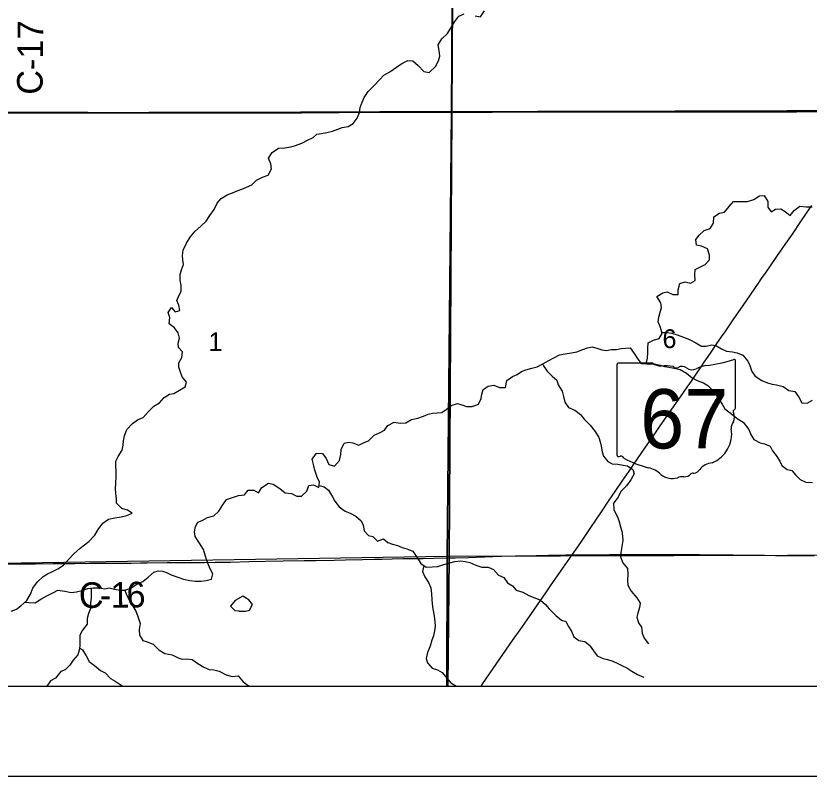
# Model space of a CAD drawing. Extents: x 0 to 34, y 0 to 22.
# Drawn here: x 6.249 to 7.13, y 14 to 14.844 of the extents above; entities that cross this region are included whole.
import ezdxf

# ---------------------------------------------------------------- set-up
doc = ezdxf.new("R2010")
doc.units = 0
for name, color, linetype in [('GM_X_Corporation', 7, 'Continuous'), ('GM_X_County_Road', 7, 'Continuous'), ('GM_X_County_Road_Text', 7, 'Continuous'), ('GM_X_Minor_Lake', 7, 'Continuous'), ('GM_X_Minor_River', 7, 'Continuous'), ('GM_X_Section_Text', 7, 'Continuous'), ('GM_X_State_Location', 7, 'Continuous'), ('GM_X_State_Route', 7, 'Continuous'), ('GM_X_State_Shield', 7, 'Continuous'), ('GM_X_US_Route', 7, 'Continuous'), ('SH_Data', 7, 'Continuous')]:
    doc.layers.add(name, color=color, linetype=linetype)

msp = doc.modelspace()

# ---------------------------------------------------------------- linework, layer by layer
at = {"layer": 'GM_X_Corporation'}
for points in [[(2.1, 20.71973), (2.1, 14.1), (8.9, 14.1), (8.9, 20.77204)], [(6.7366, 15.23378), (6.73352, 14.73769), (6.72992, 14.7377), (6.71936, 14.73765), (6.65348, 14.73752), (6.60841, 14.73733), (6.56646, 14.73697), (6.53724, 14.737), (6.52077, 14.73695), (6.50773, 14.73698), (6.46827, 14.73677), (6.44962, 14.73688), (6.41046, 14.73686), (6.36633, 14.73676), (6.32934, 14.73693), (6.30106, 14.73694), (6.26687, 14.73694), (6.23828, 14.73691)], [(6.7366, 15.23378), (6.73352, 14.73769), (6.74608, 14.73767), (6.75851, 14.73773), (6.77808, 14.73771), (6.80138, 14.73784), (6.82872, 14.73793), (6.84799, 14.73799), (6.8887, 14.73798), (6.91978, 14.73794), (6.95427, 14.73805), (6.98192, 14.73805), (6.99652, 14.73801), (7.00957, 14.73808), (7.0335, 14.73813), (7.06427, 14.73813), (7.1025, 14.73814), (7.11648, 14.73814), (7.1286, 14.7382), (7.14258, 14.73821)], [(3.69807, 14.1), (6.729, 14.1), (6.73075, 14.24266), (6.73352, 14.73769), (6.72992, 14.7377), (6.71936, 14.73765), (6.65348, 14.73752), (6.60841, 14.73733), (6.56646, 14.73697), (6.53724, 14.737), (6.52077, 14.73695), (6.50773, 14.73698), (6.46827, 14.73677), (6.44962, 14.73688), (6.41046, 14.73686), (6.36633, 14.73676), (6.32934, 14.73693), (6.30106, 14.73694), (6.26687, 14.73694), (6.23828, 14.73691)], [(7.14258, 14.73821), (7.1286, 14.7382), (7.11648, 14.73814), (7.1025, 14.73814), (7.06427, 14.73813), (7.0335, 14.73813), (7.00957, 14.73808), (6.99652, 14.73801), (6.98192, 14.73805), (6.95427, 14.73805), (6.91978, 14.73794), (6.8887, 14.73798), (6.84799, 14.73799), (6.82872, 14.73793), (6.80138, 14.73784), (6.77808, 14.73771), (6.75851, 14.73773), (6.74608, 14.73767), (6.73352, 14.73769), (6.73075, 14.24266), (6.729, 14.1), (8.9, 14.1)]]:
    msp.add_lwpolyline(points, dxfattribs=at)
for points in [[(6.23441, 15.24275), (6.7363, 15.23833), (6.73624, 15.22867), (6.73321, 14.73756), (6.2292, 14.73651)], [(6.73624, 15.22867), (7.25449, 15.2338), (7.2556, 14.73907), (7.23021, 14.73904), (6.73321, 14.73756)], [(6.2292, 14.73651), (6.73321, 14.73756), (6.72845, 14.24383), (6.20716, 14.23587), (6.21537, 14.73679)], [(6.73321, 14.73756), (7.23021, 14.73904), (7.23246, 14.24525), (6.72845, 14.24383)], [(6.20525, 14.1), (6.728, 14.1), (6.72845, 14.24383), (6.20716, 14.23587)], [(6.728, 14.1), (7.2327, 14.1), (7.23246, 14.24525), (6.72845, 14.24383)]]:
    msp.add_lwpolyline(points, close=True, dxfattribs=at)
at = {"layer": 'GM_X_County_Road'}
for points in [[(6.23191, 14.23552), (6.25427, 14.23572), (6.27104, 14.23575), (6.29062, 14.23602), (6.30772, 14.23622), (6.31455, 14.23622), (6.32108, 14.23631), (6.32636, 14.2363), (6.33102, 14.23636), (6.34625, 14.23643), (6.35619, 14.23642), (6.36054, 14.23649), (6.36985, 14.23653), (6.3773, 14.23663), (6.38755, 14.23672), (6.39506, 14.23675), (6.41741, 14.23713), (6.43031, 14.23713), (6.43879, 14.2371), (6.44966, 14.23715), (6.45835, 14.23727), (6.47047, 14.23752), (6.48756, 14.23771), (6.50805, 14.23819), (6.52638, 14.23865), (6.54627, 14.23897), (6.56957, 14.23935), (6.58232, 14.23961), (6.60283, 14.23985), (6.61557, 14.24009), (6.6342, 14.24056), (6.64756, 14.24083), (6.65595, 14.24101), (6.66713, 14.24128), (6.67956, 14.24156), (6.68919, 14.24161), (6.70162, 14.24175), (6.71342, 14.24203), (6.73086, 14.24239), (6.73136, 14.2424)], [(6.73136, 14.2424), (6.73735, 14.24252), (6.75195, 14.24296), (6.76995, 14.24348), (6.78888, 14.24409), (6.8041, 14.24451), (6.82709, 14.24516), (6.84108, 14.24539), (6.86003, 14.24573), (6.86727, 14.24579)], [(6.86727, 14.24579), (6.87663, 14.24582), (6.89186, 14.24582), (6.90056, 14.24591), (6.90863, 14.24598), (6.91671, 14.24604), (6.9251, 14.24613), (6.94094, 14.24616), (6.95865, 14.24616), (6.97046, 14.24617), (6.98102, 14.24613), (6.98817, 14.24612), (6.99749, 14.24608), (7.00867, 14.24597), (7.02109, 14.24586), (7.03133, 14.24574), (7.04592, 14.24558), (7.0571, 14.24547), (7.06798, 14.24528), (7.08103, 14.24522), (7.09315, 14.24505), (7.1149, 14.24498), (7.13603, 14.24484)]]:
    msp.add_lwpolyline(points, dxfattribs=at)
at = {"layer": 'GM_X_Minor_Lake'}
for points in [[(6.50142, 14.19984), (6.49286, 14.19494), (6.48752, 14.18889), (6.49243, 14.18394), (6.49687, 14.18341)], [(6.49687, 14.18341), (6.49736, 14.18335), (6.5042, 14.18313), (6.50895, 14.18444), (6.5122, 14.1905), (6.50786, 14.19564), (6.50142, 14.19984)]]:
    msp.add_lwpolyline(points, dxfattribs=at)
at = {"layer": 'GM_X_Minor_River'}
for points in [[(6.75947, 14.84446), (6.76535, 14.84329), (6.76974, 14.84972)], [(6.57935, 14.70934), (6.58373, 14.71274), (6.58867, 14.71367), (6.59474, 14.71459), (6.60101, 14.71608), (6.60691, 14.71834), (6.61185, 14.72021), (6.6185, 14.72132), (6.62382, 14.72472), (6.62841, 14.73077), (6.6309, 14.73702), (6.63187, 14.74233), (6.63399, 14.74858), (6.63628, 14.75351), (6.64049, 14.76013), (6.64735, 14.76693), (6.65307, 14.77317), (6.65803, 14.77846), (6.66468, 14.78204), (6.67211, 14.78713), (6.67801, 14.79128), (6.68448, 14.79467), (6.69017, 14.79427), (6.69603, 14.78912), (6.70227, 14.78245), (6.70852, 14.78148), (6.71538, 14.7879), (6.71883, 14.79434), (6.72018, 14.79946), (6.71964, 14.80591), (6.71833, 14.81218), (6.72254, 14.81861), (6.72864, 14.82485), (6.73284, 14.83128), (6.73704, 14.8381), (6.74124, 14.84396), (6.74714, 14.8464)], [(6.3021, 14.23426), (6.30782, 14.24069), (6.31354, 14.24674), (6.32059, 14.25316), (6.33012, 14.26071), (6.33679, 14.26751), (6.34061, 14.27375), (6.34596, 14.28075), (6.35224, 14.28547), (6.35927, 14.28695), (6.36611, 14.28787), (6.37237, 14.28956), (6.37827, 14.292), (6.37316, 14.29543), (6.3669, 14.29717), (6.36105, 14.30307), (6.36088, 14.30801), (6.36014, 14.31408), (6.35998, 14.31902), (6.36038, 14.32527), (6.36061, 14.33286), (6.36063, 14.3378), (6.36028, 14.34501), (6.36011, 14.34994), (6.36298, 14.35486), (6.36719, 14.36205), (6.36854, 14.36755), (6.36875, 14.37248), (6.36991, 14.37798), (6.3726, 14.38499), (6.3787, 14.3916), (6.38422, 14.39575), (6.39069, 14.39838), (6.3966, 14.40481), (6.40232, 14.41086), (6.40879, 14.41462), (6.41413, 14.42029), (6.41984, 14.42406), (6.42459, 14.42499), (6.43087, 14.42876), (6.43733, 14.43215), (6.43868, 14.43764), (6.43397, 14.44355), (6.43209, 14.44868), (6.43041, 14.454), (6.43024, 14.45893), (6.43349, 14.4648), (6.43446, 14.47125), (6.42974, 14.47601), (6.42957, 14.48094), (6.43112, 14.48644), (6.42962, 14.49233), (6.42528, 14.49766), (6.41961, 14.50224), (6.42021, 14.50944), (6.41852, 14.51495), (6.42196, 14.52044), (6.42631, 14.51568), (6.43125, 14.51699), (6.43032, 14.52306), (6.42788, 14.52801), (6.43018, 14.53331), (6.43286, 14.53823), (6.43269, 14.54487), (6.43158, 14.55076), (6.43161, 14.55721), (6.43334, 14.56233), (6.43545, 14.56801), (6.43471, 14.57333), (6.43436, 14.57826), (6.43514, 14.58414), (6.43878, 14.59172), (6.44279, 14.59834), (6.44833, 14.60515), (6.4548, 14.61081), (6.46071, 14.61629), (6.46472, 14.62273), (6.4695, 14.62935), (6.47294, 14.63635), (6.47714, 14.64146), (6.48399, 14.64542), (6.48988, 14.64786), (6.49502, 14.64992), (6.50015, 14.6518), (6.50528, 14.65387), (6.51137, 14.65669), (6.51651, 14.66179), (6.52317, 14.66499), (6.52963, 14.66743), (6.53308, 14.67424), (6.53253, 14.68013), (6.5299, 14.6864), (6.53392, 14.69245), (6.54115, 14.69736), (6.54798, 14.69771), (6.55482, 14.69901), (6.55995, 14.70032), (6.56679, 14.70275), (6.57326, 14.70614), (6.57935, 14.70934)], [(6.71221, 14.40291), (6.71715, 14.40327), (6.72228, 14.40382), (6.72723, 14.40721), (6.73294, 14.41155), (6.73978, 14.4138), (6.74471, 14.41245), (6.75002, 14.41034), (6.75628, 14.41031), (6.76312, 14.41313), (6.766, 14.41919), (6.76678, 14.42431), (6.76851, 14.42943), (6.77384, 14.4332), (6.78011, 14.43412), (6.78636, 14.43163), (6.793, 14.4316), (6.79455, 14.43937), (6.80084, 14.4439), (6.80616, 14.44615), (6.81092, 14.44917), (6.81586, 14.45105), (6.82232, 14.45292), (6.82821, 14.4546), (6.83468, 14.45799), (6.84134, 14.46156), (6.84685, 14.46458), (6.85332, 14.46796), (6.8594, 14.46889), (6.86662, 14.47019), (6.8725, 14.4713), (6.87897, 14.47374), (6.8841, 14.47561), (6.88961, 14.47673), (6.89473, 14.47538), (6.90003, 14.47346), (6.90553, 14.47249), (6.91066, 14.47361), (6.91655, 14.47377), (6.92149, 14.4747), (6.92642, 14.47543), (6.93155, 14.4756), (6.93608, 14.46951), (6.93928, 14.46419), (6.94381, 14.45829), (6.9495, 14.45788), (6.95086, 14.46433), (6.95127, 14.47021), (6.9511, 14.47533), (6.95169, 14.48121), (6.9574, 14.48422), (6.96386, 14.4859), (6.9673, 14.49139), (6.96543, 14.49804), (6.9628, 14.5045), (6.96339, 14.50981), (6.96493, 14.51512), (6.96647, 14.51986), (6.96555, 14.52555), (6.9614, 14.53278), (6.96787, 14.53674), (6.97281, 14.53767), (6.97906, 14.53479), (6.98514, 14.53496), (6.98497, 14.54008), (6.98671, 14.54691), (6.9926, 14.54878), (6.99886, 14.54742), (7.00399, 14.55044), (7.00364, 14.55651), (7.00386, 14.56277), (7.00994, 14.56559), (7.01489, 14.56823), (7.01966, 14.57333), (7.01968, 14.57864), (7.01762, 14.58548), (7.0108, 14.58855), (7.0053, 14.58952), (7.00476, 14.59597), (7.0082, 14.60089), (7.01391, 14.60599), (7.02056, 14.60824), (7.0242, 14.61411), (7.02461, 14.62094), (7.03108, 14.62527), (7.03658, 14.6262), (7.04155, 14.63244), (7.0465, 14.63811), (7.06207, 14.63805), (7.06891, 14.64048), (7.07519, 14.64444), (7.08051, 14.6448), (7.08446, 14.63795), (7.08444, 14.63169), (7.08821, 14.62655), (7.09297, 14.62957), (7.09885, 14.63011), (7.10378, 14.62705), (7.10945, 14.62267), (7.11384, 14.62815), (7.12031, 14.63287)], [(7.12031, 14.63287), (7.12733, 14.63227), (7.13379, 14.63205)], [(6.96698, 14.49252), (6.97262, 14.49251), (6.97793, 14.49191), (6.984, 14.48999), (6.99101, 14.4875), (6.99764, 14.485), (7.00445, 14.48099), (7.01089, 14.47735), (7.01602, 14.47733), (7.02248, 14.47882), (7.02741, 14.47785), (7.03328, 14.4746), (7.03858, 14.47192), (7.04541, 14.47114), (7.05053, 14.47017), (7.05678, 14.46748), (7.06245, 14.46082), (7.06451, 14.45588), (7.06676, 14.44941), (7.07053, 14.44427), (7.07791, 14.43931), (7.08417, 14.43682), (7.08947, 14.43509), (7.09422, 14.43469), (7.10161, 14.43276), (7.10805, 14.42837), (7.11449, 14.4272), (7.11902, 14.42092), (7.12222, 14.41446), (7.12829, 14.41405), (7.13438, 14.41744)], [(6.83433, 14.4578), (6.83543, 14.45571), (6.83958, 14.44962), (6.84487, 14.44428), (6.85016, 14.4399), (6.85166, 14.43439), (6.85618, 14.42754), (6.85768, 14.42146), (6.85917, 14.41519), (6.86332, 14.40929), (6.87014, 14.40623), (6.87638, 14.40146), (6.88053, 14.39651), (6.88715, 14.38984), (6.89281, 14.38279), (6.89677, 14.37614), (6.89846, 14.37138), (6.89957, 14.36626), (6.90068, 14.35999), (6.90218, 14.35524), (6.90671, 14.34934), (6.91182, 14.34685), (6.91809, 14.34645), (6.92396, 14.34547), (6.92871, 14.3445), (6.93457, 14.34049), (6.93626, 14.33555), (6.93225, 14.32912), (6.92747, 14.3225), (6.92137, 14.31607), (6.91831, 14.30982), (6.91296, 14.30302), (6.91369, 14.29561), (6.91708, 14.28877), (6.91914, 14.28383), (6.92101, 14.27699), (6.92232, 14.27205), (6.92324, 14.26654), (6.9236, 14.2618), (6.92243, 14.25497), (6.92146, 14.24834), (6.92087, 14.24341), (6.92368, 14.23694), (6.92859, 14.23047), (6.92913, 14.22402), (6.92853, 14.21776), (6.92889, 14.21188), (6.93266, 14.20522), (6.93908, 14.19817), (6.94285, 14.19189), (6.94188, 14.18716), (6.94033, 14.18109), (6.93917, 14.17635), (6.94105, 14.17027), (6.94425, 14.16533), (6.94498, 14.15868), (6.94705, 14.15317), (6.95195, 14.14689)], [(6.94956, 14.45815), (6.95178, 14.45749), (6.9588, 14.45803), (6.96487, 14.45649), (6.9698, 14.45495), (6.97473, 14.45417), (6.98061, 14.4532), (6.98706, 14.45165), (6.99406, 14.44764), (7.00068, 14.44229), (7.00598, 14.43943), (7.01318, 14.43693), (7.01811, 14.43387), (7.02434, 14.42739), (7.02906, 14.42054), (7.03377, 14.41293), (7.03697, 14.40799), (7.04265, 14.40341), (7.0504, 14.3973), (7.05703, 14.3931), (7.06345, 14.38491), (7.06589, 14.3794), (7.06909, 14.37389), (7.07591, 14.37025), (7.08084, 14.36909), (7.08709, 14.36641), (7.08991, 14.36127), (7.09388, 14.35613), (7.09803, 14.34986), (7.10028, 14.34491), (7.10615, 14.34052), (7.11108, 14.33936), (7.11523, 14.33441), (7.12052, 14.32927), (7.12696, 14.32658), (7.13436, 14.32617)], [(6.25949, 14.19321), (6.26377, 14.19269), (6.27079, 14.19247), (6.27707, 14.19643), (6.28373, 14.20019), (6.29115, 14.20395), (6.29591, 14.2064), (6.30349, 14.20542), (6.3107, 14.20406), (6.31659, 14.2048), (6.32305, 14.20629), (6.32913, 14.20835), (6.3352, 14.20908), (6.34185, 14.20924), (6.34792, 14.20808), (6.35286, 14.20919), (6.35892, 14.20765), (6.36537, 14.20668), (6.37012, 14.20666), (6.37677, 14.20872), (6.38343, 14.21305), (6.39009, 14.21625), (6.39637, 14.22077), (6.40247, 14.22663), (6.40722, 14.22813), (6.41196, 14.22754), (6.4167, 14.22619), (6.42181, 14.22351), (6.4292, 14.22082), (6.43546, 14.21871), (6.44247, 14.21735), (6.44873, 14.21638), (6.455, 14.21654), (6.46069, 14.21709), (6.46658, 14.21877), (6.46813, 14.22464), (6.4653, 14.2294), (6.46305, 14.23453), (6.46155, 14.23947), (6.45968, 14.24536), (6.45781, 14.25163), (6.45328, 14.25886), (6.44838, 14.26609), (6.44783, 14.27121), (6.44881, 14.27709), (6.4513, 14.28201), (6.45624, 14.28389), (6.46195, 14.28728), (6.46898, 14.28915), (6.47488, 14.29425), (6.47833, 14.3003), (6.48329, 14.30711), (6.48994, 14.30955), (6.49659, 14.31161), (6.50324, 14.31234), (6.50725, 14.31745), (6.51351, 14.31742), (6.51862, 14.31474), (6.52245, 14.32061), (6.52987, 14.32532), (6.53499, 14.32416), (6.54237, 14.31938), (6.54842, 14.31443), (6.55525, 14.31402), (6.5615, 14.31096), (6.56644, 14.31093), (6.57234, 14.3166), (6.57465, 14.32285), (6.57977, 14.3234), (6.58584, 14.32053), (6.58643, 14.3266), (6.58399, 14.33211), (6.58136, 14.3399), (6.58025, 14.34465), (6.57857, 14.35206), (6.58334, 14.35868), (6.58998, 14.35827), (6.59376, 14.35275), (6.59677, 14.3461), (6.60302, 14.34436), (6.60874, 14.35041), (6.61029, 14.35723), (6.6105, 14.36255), (6.61376, 14.36974), (6.6187, 14.37105), (6.62344, 14.37008), (6.63026, 14.36739), (6.63616, 14.37041), (6.6411, 14.37247), (6.64739, 14.37852), (6.65386, 14.38172), (6.65861, 14.38435), (6.66262, 14.38946), (6.66966, 14.39303), (6.67611, 14.39187), (6.68256, 14.39241), (6.68884, 14.39618), (6.69587, 14.39748), (6.70214, 14.39992), (6.70728, 14.40198), (6.71221, 14.40291)], [(6.58605, 14.32276), (6.59172, 14.32126), (6.59664, 14.31745), (6.60097, 14.31022), (6.60342, 14.30528), (6.60833, 14.29918), (6.61514, 14.29422), (6.62063, 14.29211), (6.62688, 14.28886), (6.63274, 14.28352), (6.635, 14.27877), (6.63611, 14.27231), (6.64083, 14.26736), (6.64595, 14.2662), (6.65087, 14.26106), (6.65771, 14.26368), (6.66262, 14.2593), (6.66755, 14.25776), (6.67305, 14.25603), (6.67836, 14.25392), (6.68347, 14.25257), (6.69029, 14.2497), (6.69482, 14.24323), (6.69896, 14.23619), (6.70521, 14.23199), (6.71167, 14.23253), (6.71812, 14.23288), (6.72477, 14.23513), (6.73142, 14.23681), (6.73674, 14.23831), (6.74358, 14.23904), (6.74851, 14.23826), (6.75344, 14.2371), (6.76026, 14.23422), (6.7667, 14.23211), (6.77373, 14.23208), (6.77979, 14.22939), (6.78527, 14.2233), (6.79133, 14.22062), (6.79529, 14.21453), (6.80078, 14.21147), (6.80493, 14.20652), (6.81232, 14.20421), (6.81895, 14.20077), (6.82558, 14.19809), (6.83221, 14.19559), (6.8377, 14.19063), (6.84185, 14.18568), (6.84922, 14.17844), (6.85527, 14.1731), (6.8602, 14.17156), (6.86302, 14.16605), (6.86661, 14.16091), (6.86924, 14.15483), (6.87453, 14.15063), (6.88117, 14.14966), (6.88647, 14.14546), (6.89099, 14.13899), (6.89496, 14.13366), (6.90159, 14.13079), (6.90652, 14.12963), (6.91239, 14.12751), (6.91807, 14.12502), (6.923, 14.12254), (6.92811, 14.12043), (6.93341, 14.11661), (6.93966, 14.11298), (6.94667, 14.10972)], [(6.24399, 14.18328), (6.25007, 14.18554), (6.25484, 14.18912), (6.2615, 14.19497), (6.26533, 14.20217), (6.26821, 14.20879), (6.27336, 14.2156), (6.27965, 14.22165), (6.28441, 14.22447), (6.28916, 14.22692), (6.29582, 14.23031), (6.3021, 14.23426)], [(6.70259, 14.23375), (6.70082, 14.22726), (6.70364, 14.22118), (6.70779, 14.21509), (6.71023, 14.2092), (6.71096, 14.20237), (6.71151, 14.1961), (6.71168, 14.19117), (6.7126, 14.18566), (6.71389, 14.17807), (6.71482, 14.17142), (6.71498, 14.16668), (6.71439, 14.16118), (6.71323, 14.15587), (6.7115, 14.15095), (6.70957, 14.14431), (6.70651, 14.13731), (6.70496, 14.13067), (6.70664, 14.12573), (6.71155, 14.11983), (6.71762, 14.1181), (6.72273, 14.11504), (6.72802, 14.10895), (6.73255, 14.10343), (6.73869, 14.1)], [(6.33291, 14.2088), (6.3329, 14.20226), (6.33288, 14.19752), (6.33228, 14.1924), (6.33207, 14.18633), (6.32976, 14.18046), (6.32841, 14.17515), (6.32838, 14.1687), (6.32323, 14.16227), (6.32036, 14.1564), (6.32015, 14.15109), (6.32012, 14.14483), (6.31953, 14.13971), (6.31799, 14.13478), (6.31303, 14.12873), (6.30902, 14.12325), (6.30387, 14.11796), (6.29912, 14.11608), (6.2932, 14.1089), (6.28787, 14.10588), (6.28363, 14.1)], [(6.37012, 14.20666), (6.3718, 14.20247), (6.37462, 14.1962), (6.37896, 14.18935), (6.38291, 14.18232), (6.38516, 14.17605), (6.38722, 14.16959), (6.38606, 14.16295), (6.38641, 14.1565), (6.39018, 14.15079), (6.39492, 14.14925), (6.40174, 14.14657), (6.40797, 14.14009), (6.41479, 14.13627), (6.42275, 14.13472), (6.42938, 14.13127), (6.43412, 14.12993), (6.43886, 14.1301), (6.44513, 14.12969), (6.45137, 14.12492), (6.45818, 14.12091), (6.46406, 14.11823), (6.46899, 14.11821), (6.47506, 14.11666), (6.48282, 14.11264), (6.48945, 14.11053), (6.4961, 14.11126), (6.50177, 14.10479), (6.50827, 14.1)], [(6.31984, 14.14237), (6.32332, 14.14026), (6.32747, 14.1336), (6.33048, 14.12733), (6.33673, 14.12294), (6.34334, 14.11741), (6.34827, 14.11454), (6.3545, 14.10826), (6.35961, 14.10558), (6.36624, 14.10119), (6.36709, 14.1)]]:
    msp.add_lwpolyline(points, dxfattribs=at)
at = {"layer": 'GM_X_State_Route'}
msp.add_lwpolyline([(6.76603, 14.1), (6.76813, 14.10303), (6.78691, 14.1301), (6.80096, 14.15048), (6.80942, 14.16258), (6.81716, 14.17371), (6.82857, 14.19011), (6.83788, 14.20348), (6.84326, 14.21128), (6.85437, 14.22726), (6.8621, 14.23839), (6.86727, 14.24579), (6.87345, 14.25445), (6.87829, 14.26167), (6.88733, 14.27506), (6.90123, 14.29566), (6.90768, 14.30517), (6.9157, 14.31701), (6.92286, 14.32756), (6.93042, 14.33858), (6.93499, 14.34525), (6.9446, 14.35936), (6.94793, 14.36425), (6.9605, 14.38238), (6.96507, 14.38905), (6.97464, 14.40283), (6.98058, 14.4112), (6.98757, 14.4211), (6.99092, 14.42596), (6.99513, 14.43211), (6.9997, 14.43877), (7.00407, 14.4452), (7.01045, 14.45439), (7.01395, 14.45953), (7.01762, 14.46492), (7.02234, 14.47186), (7.02811, 14.48034), (7.03491, 14.49037), (7.03631, 14.49242), (7.04299, 14.50215), (7.04688, 14.50777), (7.05634, 14.52163), (7.06519, 14.53441), (7.07083, 14.5426), (7.07418, 14.54746), (7.07845, 14.55357), (7.08183, 14.55841), (7.08816, 14.56763), (7.09872, 14.58301), (7.10653, 14.59424), (7.11181, 14.60191), (7.12124, 14.61578), (7.12756, 14.625), (7.13358, 14.63369)], dxfattribs=at)
at = {"layer": 'GM_X_State_Shield'}
for p, q in [((6.91677, 14.4569), (6.91677, 14.35684)), ((6.95667, 14.45862), (6.91806, 14.45862)), ((7.0486, 14.40876), (7.0486, 14.4611)), ((7.04859, 14.40877), (7.0486, 14.40876))]:
    msp.add_line(p, q, dxfattribs=at)
for centre, radius, start, end in [((7.00164, 14.59504), 0.13981, 275.84447, 288.90645), ((7.04714, 14.46132), 0.00147, 351.86209, 97.738), ((6.91828, 14.45711), 0.00153, 98.1301, 188.1301), ((6.96587, 14.47024), 0.01481, 231.61951, 271.11188), ((6.97078, 14.40245), 0.05318, 80.48669, 94.98827), ((6.98285, 14.45763), 0.00427, 219.79206, 297.10237), ((6.98913, 14.44607), 0.00889, 54.46668, 119.14113), ((7.00059, 14.46193), 0.01069, 233.85621, 294.82819), ((7.01947, 14.42806), 0.02813, 97.34618, 120.76885), ((7.04703, 14.40856), 0.00157, 289.60381, 7.73413), ((7.04826, 14.40491), 0.00227, 107.94398, 210.33697), ((7.03381, 14.3983), 0.01363, 340.03296, 23.64957), ((7.05386, 14.38685), 0.00992, 136.8065, 186.92959), ((7.00947, 14.38019), 0.03497, 292.30889, 8.98584), ((6.91829, 14.35662), 0.00154, 171.95839, 258.30661), ((6.91852, 14.36686), 0.01176, 267.33899, 280.60386), ((6.92093, 14.35107), 0.00424, 29.74838, 93.27175), ((6.97446, 14.44097), 0.10096, 240.41292, 257.1985), ((7.02421, 14.32875), 0.01915, 94.40312, 142.57675), ((6.94436, 14.31189), 0.03159, 47.18416, 75.83597), ((6.99995, 14.34714), 0.0113, 282.87319, 323.27711), ((6.97852, 14.35057), 0.02004, 230.70037, 286.29184), ((6.99011, 14.31597), 0.01647, 85.69512, 111.20995), ((6.99157, 14.34308), 0.01068, 268.77702, 315.54927), ((7.00123, 14.33339), 0.00301, 65.75173, 132.64842)]:
    msp.add_arc(centre, radius, start, end, dxfattribs=at)
at = {"layer": 'GM_X_US_Route'}
for points in [[(6.23839, 14.73663), (6.26698, 14.73666), (6.30117, 14.73666), (6.32945, 14.73665), (6.36644, 14.73648), (6.41057, 14.73659), (6.44974, 14.7366), (6.46838, 14.73649), (6.50784, 14.73671), (6.52089, 14.73668), (6.53736, 14.73672), (6.56657, 14.7367), (6.60852, 14.73705), (6.65359, 14.73725), (6.71947, 14.73738), (6.73004, 14.73742), (6.73363, 14.73742)], [(6.73363, 14.73742), (6.74619, 14.73739), (6.75862, 14.73746), (6.77819, 14.73743), (6.80149, 14.73757), (6.82883, 14.73765), (6.8481, 14.73772), (6.88881, 14.73771), (6.91989, 14.73767), (6.95438, 14.73777), (6.98203, 14.73777), (6.99663, 14.73774), (7.00968, 14.7378), (7.03362, 14.73786), (7.06438, 14.73786), (7.10261, 14.73786), (7.11659, 14.73786), (7.12871, 14.73792), (7.14269, 14.73794), (7.16195, 14.73794), (7.19986, 14.7379), (7.20528, 14.73791)]]:
    msp.add_lwpolyline(points, dxfattribs=at)
at = {"layer": 'SH_Data'}
for p, q in [((2.1, 14.1), (8.9, 14.1)), ((2, 14), (9, 14))]:
    msp.add_line(p, q, dxfattribs=at)

# ---------------------------------------------------------------- texts
at = {"layer": 'GM_X_County_Road_Text'}
for s, height, rotation, p in [('C-17', 0.028409, 89.32567, (6.27879, 14.75655)), ('C', 0.02841, 0.35907, (6.31932, 14.18674)), ('1', 0.02841, 0.64039, (6.35447, 14.18698)), ('6', 0.02841, 1.52161, (6.37245, 14.18718)), ('-', 0.02841, 0.412, (6.34268, 14.18689))]:
    msp.add_text(s, height=height, rotation=rotation, dxfattribs=at).set_placement(p)
at = {"layer": 'GM_X_Section_Text'}
for s, p in [('1', (6.46319, 14.47197)), ('6', (6.96756, 14.4753))]:
    msp.add_text(s, height=0.02093, rotation=0.00001, dxfattribs=at).set_placement(p)
at = {"layer": 'GM_X_State_Location'}
for s, p in [('s', (6.9812, 14.40022)), ('r', (6.98119, 14.40022))]:
    msp.add_text(s, height=0.0000947, dxfattribs=at).set_placement(p)
msp.add_text('67', height=0.0000947, rotation=0.00001, dxfattribs=at).set_placement((6.95735, 14.39333))
at = {"layer": 'GM_X_State_Shield'}
msp.add_text('67', height=0.065918, dxfattribs=at).set_placement((6.94275, 14.36389))

doc.saveas('drawing.dxf')
